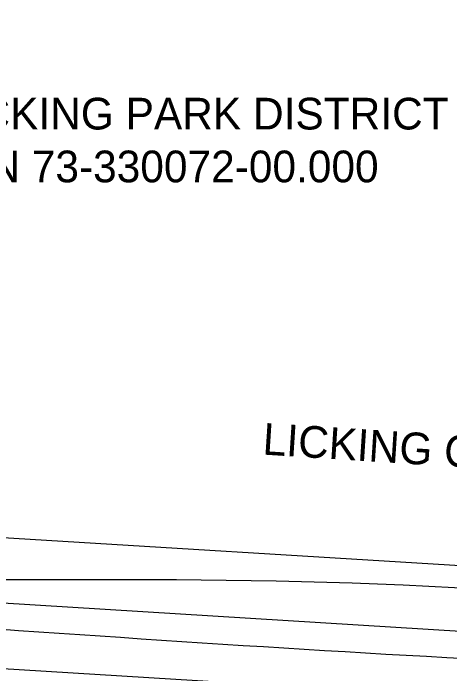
# Model space of a CAD drawing. Extents: x 1957117 to 1971063, y 701601 to 715861.
# Drawn here: x 1962811 to 1963031.1, y 701962 to 702295.5 of the extents above; entities that cross this region are included whole.
import ezdxf

# ---------------------------------------------------------------- set-up
doc = ezdxf.new("R2010")
doc.units = 0
for name, color, linetype in [('DV_X_County_Line', 7, 'Continuous'), ('HY_X_Water_Edge', 7, 'Continuous'), ('RW_X_Fee_RW', 7, 'Continuous'), ('SC_Shading5', 7, 'Continuous'), ('SH_Text', 7, 'Continuous'), ('SV_X_Text', 7, 'Continuous')]:
    doc.layers.add(name, color=color, linetype=linetype)

msp = doc.modelspace()

# ---------------------------------------------------------------- linework, layer by layer
at = {"layer": 'DV_X_County_Line'}
msp.add_line((1957993.26, 702294.22), (1968721.74, 701633.51), dxfattribs=at)
at = {"layer": 'HY_X_Water_Edge'}
msp.add_spline([(1963191.72, 701994.05), (1963062.05, 702441.17), (1962863.49, 703169.36), (1962827.53, 703438.69), (1962823.21, 703537.41), (1962817.96, 703593.87), (1962817.97, 703697.32), (1962828.58, 703804.23), (1962836.46, 703844.73), (1962850.69, 703896), (1962867.25, 703938.85), (1962873.85, 703992.35), (1962884.14, 704091.37), (1962891.24, 704140.85), (1962897.38, 704180.53), (1962905.47, 704230.98), (1962943.95, 704328.02), (1962948.54, 704378.84), (1962964.11, 704426.26), (1963004.89, 704570.73), (1963042.05, 704716.52), (1963062.04, 704814.42), (1963072.17, 704860.24), (1963090.02, 704956.8), (1963107.07, 705031.78), (1963133.77, 705105.74), (1963148.69, 705206.74), (1963175.48, 705301.06), (1963191.64, 705353.42), (1963210.99, 705447.29), (1963219.53, 705497.27), (1963230.12, 705549.47), (1963251.05, 705591.16), (1963275.29, 705693.43), (1963292.98, 705784.03), (1963302.84, 705839.65), (1963335.13, 705936.77), (1963359.75, 706046.75), (1963389.13, 706177.3), (1963417.83, 706273.46), (1963475.87, 706451.9), (1963533.78, 706640.53), (1963553.86, 706696.98), (1963580.18, 706715.43), (1963609.17, 706718.73), (1963617.06, 706714.69), (1963619.45, 706694.68), (1963564.28, 706533.07), (1963531.85, 706395.23), (1963434.4, 706006.96), (1963354.09, 705679.19), (1963237.51, 705206.07), (1963167.37, 704892.96), (1963059.15, 704434.18), (1962907.91, 703908.74), (1962877.46, 703703.33), (1962898.36, 703412.12), (1962942.65, 703052.27), (1963048.96, 702674.87), (1963191.47, 702189.67), (1963245.4, 702019.83)], degree=3, dxfattribs=at)
at = {"layer": 'RW_X_Fee_RW'}
for p, q in [((1957995.29, 702327.16), (1968723.77, 701666.44)), ((1957991.23, 702261.28), (1968719.71, 701600.57))]:
    msp.add_line(p, q, dxfattribs=at)
at = {"layer": 'SC_Shading5'}
for points in [[(1963421.17, 701974.83), (1963338.55, 701979.45), (1963302.07, 701987.11), (1963279.87, 702015.93), (1963209.59, 702223.42), (1963077.93, 702671.95), (1963000.54, 702945.2), (1962972.61, 703059.9), (1962957.21, 703157.66), (1962944.96, 703244.11)], [(1962926.26, 703242.19), (1962946.25, 703107.39), (1962986.25, 702923.11), (1963051.63, 702699.79), (1963207.34, 702167.12), (1963252.46, 702023.36), (1963259.06, 701999.86), (1963250.68, 701986.22), (1963224.36, 701984.64), (1962805.91, 702009.44)], [(1962803.27, 701984.67), (1963131.49, 701965.75), (1963233.59, 701961.34), (1963258.54, 701956.38), (1963275.42, 701941.14), (1963285.27, 701923.87), (1963305.17, 701865.89)]]:
    msp.add_spline(points, degree=3, dxfattribs=at)

# ---------------------------------------------------------------- texts
at = {"layer": 'SH_Text'}
msp.add_text('LICKING COUNTY ', height=16, rotation=356.3545, dxfattribs=at).set_placement((1962936.42, 702072.73))
at = {"layer": 'SV_X_Text'}
for s, p in [('LICKING PARK DISTRICT ', (1962776.11, 702236.79)), ('APN 73-330072-00.000', (1962770.39, 702210.13))]:
    msp.add_text(s, height=16, dxfattribs=at).set_placement(p)

doc.saveas('drawing.dxf')
